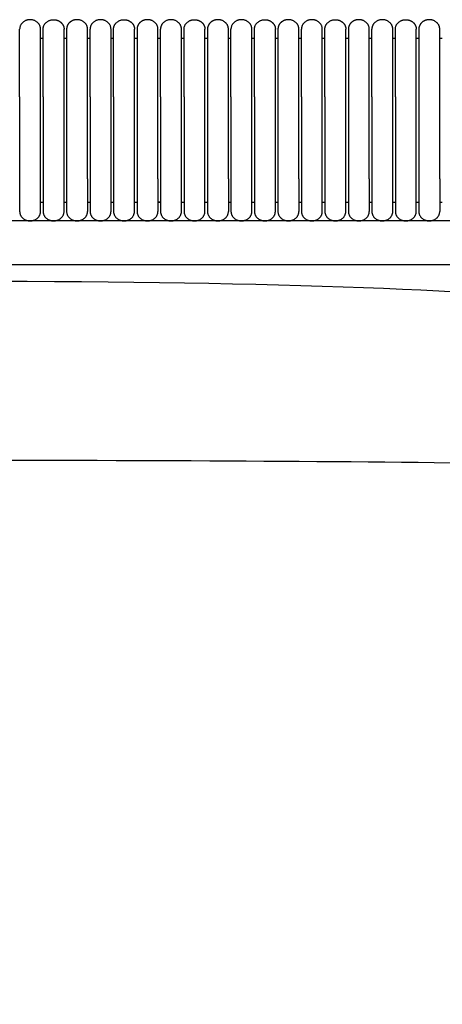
# Model space of a CAD drawing. Header units: millimetres. Extents: x -31695 to -19845, y -5614 to 7253.
# Tile 316 of 432: x -27800 to -27708, y 5244 to 5458. Entities that reach past the tile are written whole.
import ezdxf

# ---------------------------------------------------------------- set-up
doc = ezdxf.new("R2010")
doc.units = ezdxf.units.MM
doc.layers.add('2d', color=7, linetype='Continuous', true_color=0x000000)

msp = doc.modelspace()

# ---------------------------------------------------------------- linework, layer by layer
at = {"layer": '2d', "linetype": 'Continuous', "lineweight": -3}
msp.add_line((-27634.72, 5414.3), (-27961.73, 5414.3), dxfattribs=at)
for points, weights, knots in [([(-27795.69, 5455.92), (-27795.69, 5457.95), (-27797.96, 5457.95), (-27800.23, 5457.95), (-27800.23, 5455.92)], [1, 0.707106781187, 1, 0.707106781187, 1], [0, 0, 0, 1.570796, 1.570796, 3.141593, 3.141593, 3.141593]), ([(-27795.13, 5455.92), (-27795.13, 5457.95), (-27792.86, 5457.95), (-27791.92, 5457.95), (-27791.26, 5457.35), (-27790.59, 5456.76), (-27790.59, 5455.92)], [1, 0.707106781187, 1, 0.853553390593, 0.853553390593, 0.853553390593, 1], [0, 0, 0, 4, 4, 5.656854, 5.656854, 7.313708, 7.313708, 7.313708]), ([(-27785.49, 5455.92), (-27785.49, 5457.95), (-27787.76, 5457.95), (-27788.7, 5457.95), (-27789.36, 5457.35), (-27790.03, 5456.76), (-27790.03, 5455.92)], [1, 0.707106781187, 1, 0.853553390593, 0.853553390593, 0.853553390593, 1], [0, 0, 0, 4, 4, 5.656854, 5.656854, 7.313708, 7.313708, 7.313708]), ([(-27780.39, 5455.92), (-27780.39, 5457.95), (-27782.66, 5457.95), (-27784.93, 5457.95), (-27784.93, 5455.92)], [1, 0.707106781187, 1, 0.707106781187, 1], [0, 0, 0, 1.570796, 1.570796, 3.141593, 3.141593, 3.141593]), ([(-27779.83, 5455.92), (-27779.83, 5457.95), (-27777.56, 5457.95), (-27776.62, 5457.95), (-27775.96, 5457.35), (-27775.29, 5456.76), (-27775.29, 5455.92)], [1, 0.707106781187, 1, 0.853553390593, 0.853553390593, 0.853553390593, 1], [0, 0, 0, 4, 4, 5.656854, 5.656854, 7.313708, 7.313708, 7.313708]), ([(-27770.19, 5455.92), (-27770.19, 5457.95), (-27772.46, 5457.95), (-27773.4, 5457.95), (-27774.06, 5457.35), (-27774.73, 5456.76), (-27774.73, 5455.92)], [1, 0.707106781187, 1, 0.853553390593, 0.853553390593, 0.853553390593, 1], [0, 0, 0, 4, 4, 5.656854, 5.656854, 7.313708, 7.313708, 7.313708]), ([(-27765.09, 5455.92), (-27765.09, 5457.95), (-27767.36, 5457.95), (-27769.63, 5457.95), (-27769.63, 5455.92)], [1, 0.707106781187, 1, 0.707106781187, 1], [0, 0, 0, 1.570796, 1.570796, 3.141593, 3.141593, 3.141593]), ([(-27764.53, 5455.92), (-27764.53, 5457.95), (-27762.26, 5457.95), (-27761.32, 5457.95), (-27760.66, 5457.35), (-27759.99, 5456.76), (-27759.99, 5455.92)], [1, 0.707106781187, 1, 0.853553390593, 0.853553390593, 0.853553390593, 1], [0, 0, 0, 4, 4, 5.656854, 5.656854, 7.313708, 7.313708, 7.313708]), ([(-27754.89, 5455.92), (-27754.89, 5457.95), (-27757.16, 5457.95), (-27758.1, 5457.95), (-27758.76, 5457.35), (-27759.43, 5456.76), (-27759.43, 5455.92)], [1, 0.707106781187, 1, 0.853553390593, 0.853553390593, 0.853553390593, 1], [0, 0, 0, 4, 4, 5.656854, 5.656854, 7.313708, 7.313708, 7.313708]), ([(-27749.79, 5455.92), (-27749.79, 5457.95), (-27752.06, 5457.95), (-27754.33, 5457.95), (-27754.33, 5455.92)], [1, 0.707106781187, 1, 0.707106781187, 1], [0, 0, 0, 1.570796, 1.570796, 3.141593, 3.141593, 3.141593]), ([(-27749.23, 5455.92), (-27749.23, 5457.95), (-27746.96, 5457.95), (-27746.02, 5457.95), (-27745.36, 5457.35), (-27744.69, 5456.76), (-27744.69, 5455.92)], [1, 0.707106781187, 1, 0.853553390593, 0.853553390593, 0.853553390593, 1], [0, 0, 0, 4, 4, 5.656854, 5.656854, 7.313708, 7.313708, 7.313708]), ([(-27739.59, 5455.92), (-27739.59, 5457.95), (-27741.86, 5457.95), (-27742.8, 5457.95), (-27743.46, 5457.35), (-27744.13, 5456.76), (-27744.13, 5455.92)], [1, 0.707106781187, 1, 0.853553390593, 0.853553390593, 0.853553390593, 1], [0, 0, 0, 4, 4, 5.656854, 5.656854, 7.313708, 7.313708, 7.313708]), ([(-27734.49, 5455.92), (-27734.49, 5457.95), (-27736.76, 5457.95), (-27739.03, 5457.95), (-27739.03, 5455.92)], [1, 0.707106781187, 1, 0.707106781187, 1], [0, 0, 0, 1.570796, 1.570796, 3.141593, 3.141593, 3.141593]), ([(-27733.93, 5455.92), (-27733.93, 5457.95), (-27731.66, 5457.95), (-27730.72, 5457.95), (-27730.06, 5457.35), (-27729.39, 5456.76), (-27729.39, 5455.92)], [1, 0.707106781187, 1, 0.853553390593, 0.853553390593, 0.853553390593, 1], [0, 0, 0, 4, 4, 5.656854, 5.656854, 7.313708, 7.313708, 7.313708]), ([(-27724.29, 5455.92), (-27724.29, 5457.95), (-27726.56, 5457.95), (-27727.5, 5457.95), (-27728.16, 5457.35), (-27728.83, 5456.76), (-27728.83, 5455.92)], [1, 0.707106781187, 1, 0.853553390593, 0.853553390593, 0.853553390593, 1], [0, 0, 0, 4, 4, 5.656854, 5.656854, 7.313708, 7.313708, 7.313708]), ([(-27719.19, 5455.92), (-27719.19, 5457.95), (-27721.46, 5457.95), (-27723.73, 5457.95), (-27723.73, 5455.92)], [1, 0.707106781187, 1, 0.707106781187, 1], [0, 0, 0, 1.570796, 1.570796, 3.141593, 3.141593, 3.141593]), ([(-27718.63, 5455.92), (-27718.63, 5457.95), (-27716.36, 5457.95), (-27715.42, 5457.95), (-27714.76, 5457.35), (-27714.09, 5456.76), (-27714.09, 5455.92)], [1, 0.707106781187, 1, 0.853553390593, 0.853553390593, 0.853553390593, 1], [0, 0, 0, 4, 4, 5.656854, 5.656854, 7.313708, 7.313708, 7.313708]), ([(-27708.99, 5455.92), (-27708.99, 5457.95), (-27711.26, 5457.95), (-27712.2, 5457.95), (-27712.86, 5457.35), (-27713.53, 5456.76), (-27713.53, 5455.92)], [1, 0.707106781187, 1, 0.853553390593, 0.853553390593, 0.853553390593, 1], [0, 0, 0, 4, 4, 5.656854, 5.656854, 7.313708, 7.313708, 7.313708]), ([(-27800.23, 5441.24), (-27800.23, 5446.28), (-27800.23, 5449.85), (-27800.23, 5452.24), (-27800.23, 5453.06)], [1, 0.853553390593, 0.853553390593, 0.853553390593, 0.919067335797], [0, 0, 0, 9.941125, 9.941125, 16.590224, 16.590224, 16.590224]), ([(-27795.69, 5441.24), (-27795.69, 5446.28), (-27795.69, 5449.85), (-27795.69, 5452.24), (-27795.69, 5453.06)], [1, 0.853553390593, 0.853553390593, 0.853553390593, 0.919067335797], [0, 0, 0, 9.941125, 9.941125, 16.590224, 16.590224, 16.590224]), ([(-27795.13, 5441.24), (-27795.13, 5446.28), (-27795.13, 5449.85), (-27795.13, 5452.24), (-27795.13, 5453.06)], [1, 0.853553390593, 0.853553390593, 0.853553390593, 0.919067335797], [0, 0, 0, 9.941125, 9.941125, 16.590224, 16.590224, 16.590224]), ([(-27790.59, 5441.24), (-27790.59, 5446.28), (-27790.59, 5449.85), (-27790.59, 5452.24), (-27790.59, 5453.06)], [1, 0.853553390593, 0.853553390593, 0.853553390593, 0.919067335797], [0, 0, 0, 9.941125, 9.941125, 16.590224, 16.590224, 16.590224]), ([(-27790.03, 5453.06), (-27790.03, 5452.24), (-27790.03, 5449.85), (-27790.03, 5446.28), (-27790.03, 5441.24)], [0.919067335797, 0.853553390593, 0.853553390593, 0.853553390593, 1], [3.292027, 3.292027, 3.292027, 9.941125, 9.941125, 19.882251, 19.882251, 19.882251]), ([(-27785.49, 5441.24), (-27785.49, 5446.28), (-27785.49, 5449.85), (-27785.49, 5452.24), (-27785.49, 5453.06)], [1, 0.853553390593, 0.853553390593, 0.853553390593, 0.919067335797], [0, 0, 0, 9.941125, 9.941125, 16.590224, 16.590224, 16.590224]), ([(-27784.93, 5441.24), (-27784.93, 5446.28), (-27784.93, 5449.85), (-27784.93, 5452.24), (-27784.93, 5453.06)], [1, 0.853553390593, 0.853553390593, 0.853553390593, 0.919067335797], [0, 0, 0, 9.941125, 9.941125, 16.590224, 16.590224, 16.590224]), ([(-27780.39, 5441.24), (-27780.39, 5446.28), (-27780.39, 5449.85), (-27780.39, 5452.24), (-27780.39, 5453.06)], [1, 0.853553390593, 0.853553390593, 0.853553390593, 0.919067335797], [0, 0, 0, 9.941125, 9.941125, 16.590224, 16.590224, 16.590224]), ([(-27779.83, 5441.24), (-27779.83, 5446.28), (-27779.83, 5449.85), (-27779.83, 5452.24), (-27779.83, 5453.06)], [1, 0.853553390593, 0.853553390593, 0.853553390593, 0.919067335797], [0, 0, 0, 9.941125, 9.941125, 16.590224, 16.590224, 16.590224]), ([(-27775.29, 5441.24), (-27775.29, 5446.28), (-27775.29, 5449.85), (-27775.29, 5452.24), (-27775.29, 5453.06)], [1, 0.853553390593, 0.853553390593, 0.853553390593, 0.919067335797], [0, 0, 0, 9.941125, 9.941125, 16.590224, 16.590224, 16.590224]), ([(-27774.73, 5453.06), (-27774.73, 5452.24), (-27774.73, 5449.85), (-27774.73, 5446.28), (-27774.73, 5441.24)], [0.919067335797, 0.853553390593, 0.853553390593, 0.853553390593, 1], [3.292027, 3.292027, 3.292027, 9.941125, 9.941125, 19.882251, 19.882251, 19.882251]), ([(-27770.19, 5441.24), (-27770.19, 5446.28), (-27770.19, 5449.85), (-27770.19, 5452.24), (-27770.19, 5453.06)], [1, 0.853553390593, 0.853553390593, 0.853553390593, 0.919067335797], [0, 0, 0, 9.941125, 9.941125, 16.590224, 16.590224, 16.590224]), ([(-27769.63, 5441.24), (-27769.63, 5446.28), (-27769.63, 5449.85), (-27769.63, 5452.24), (-27769.63, 5453.06)], [1, 0.853553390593, 0.853553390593, 0.853553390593, 0.919067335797], [0, 0, 0, 9.941125, 9.941125, 16.590224, 16.590224, 16.590224]), ([(-27765.09, 5441.24), (-27765.09, 5446.28), (-27765.09, 5449.85), (-27765.09, 5452.24), (-27765.09, 5453.06)], [1, 0.853553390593, 0.853553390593, 0.853553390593, 0.919067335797], [0, 0, 0, 9.941125, 9.941125, 16.590224, 16.590224, 16.590224]), ([(-27764.53, 5441.24), (-27764.53, 5446.28), (-27764.53, 5449.85), (-27764.53, 5452.24), (-27764.53, 5453.06)], [1, 0.853553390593, 0.853553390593, 0.853553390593, 0.919067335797], [0, 0, 0, 9.941125, 9.941125, 16.590224, 16.590224, 16.590224]), ([(-27759.99, 5441.24), (-27759.99, 5446.28), (-27759.99, 5449.85), (-27759.99, 5452.24), (-27759.99, 5453.06)], [1, 0.853553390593, 0.853553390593, 0.853553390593, 0.919067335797], [0, 0, 0, 9.941125, 9.941125, 16.590224, 16.590224, 16.590224]), ([(-27759.43, 5453.06), (-27759.43, 5452.24), (-27759.43, 5449.85), (-27759.43, 5446.28), (-27759.43, 5441.24)], [0.919067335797, 0.853553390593, 0.853553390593, 0.853553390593, 1], [3.292027, 3.292027, 3.292027, 9.941125, 9.941125, 19.882251, 19.882251, 19.882251]), ([(-27754.89, 5441.24), (-27754.89, 5446.28), (-27754.89, 5449.85), (-27754.89, 5452.24), (-27754.89, 5453.06)], [1, 0.853553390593, 0.853553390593, 0.853553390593, 0.919067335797], [0, 0, 0, 9.941125, 9.941125, 16.590224, 16.590224, 16.590224]), ([(-27754.33, 5441.24), (-27754.33, 5446.28), (-27754.33, 5449.85), (-27754.33, 5452.24), (-27754.33, 5453.06)], [1, 0.853553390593, 0.853553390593, 0.853553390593, 0.919067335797], [0, 0, 0, 9.941125, 9.941125, 16.590224, 16.590224, 16.590224]), ([(-27749.79, 5441.24), (-27749.79, 5446.28), (-27749.79, 5449.85), (-27749.79, 5452.24), (-27749.79, 5453.06)], [1, 0.853553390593, 0.853553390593, 0.853553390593, 0.919067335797], [0, 0, 0, 9.941125, 9.941125, 16.590224, 16.590224, 16.590224]), ([(-27749.23, 5441.24), (-27749.23, 5446.28), (-27749.23, 5449.85), (-27749.23, 5452.24), (-27749.23, 5453.06)], [1, 0.853553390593, 0.853553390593, 0.853553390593, 0.919067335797], [0, 0, 0, 9.941125, 9.941125, 16.590224, 16.590224, 16.590224]), ([(-27744.69, 5441.24), (-27744.69, 5446.28), (-27744.69, 5449.85), (-27744.69, 5452.24), (-27744.69, 5453.06)], [1, 0.853553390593, 0.853553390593, 0.853553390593, 0.919067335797], [0, 0, 0, 9.941125, 9.941125, 16.590224, 16.590224, 16.590224]), ([(-27744.13, 5453.06), (-27744.13, 5452.24), (-27744.13, 5449.85), (-27744.13, 5446.28), (-27744.13, 5441.24)], [0.919067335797, 0.853553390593, 0.853553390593, 0.853553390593, 1], [3.292027, 3.292027, 3.292027, 9.941125, 9.941125, 19.882251, 19.882251, 19.882251]), ([(-27739.59, 5441.24), (-27739.59, 5446.28), (-27739.59, 5449.85), (-27739.59, 5452.24), (-27739.59, 5453.06)], [1, 0.853553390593, 0.853553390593, 0.853553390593, 0.919067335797], [0, 0, 0, 9.941125, 9.941125, 16.590224, 16.590224, 16.590224]), ([(-27739.03, 5441.24), (-27739.03, 5446.28), (-27739.03, 5449.85), (-27739.03, 5452.24), (-27739.03, 5453.06)], [1, 0.853553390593, 0.853553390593, 0.853553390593, 0.919067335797], [0, 0, 0, 9.941125, 9.941125, 16.590224, 16.590224, 16.590224]), ([(-27734.49, 5441.24), (-27734.49, 5446.28), (-27734.49, 5449.85), (-27734.49, 5452.24), (-27734.49, 5453.06)], [1, 0.853553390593, 0.853553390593, 0.853553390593, 0.919067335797], [0, 0, 0, 9.941125, 9.941125, 16.590224, 16.590224, 16.590224]), ([(-27733.93, 5441.24), (-27733.93, 5446.28), (-27733.93, 5449.85), (-27733.93, 5452.24), (-27733.93, 5453.06)], [1, 0.853553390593, 0.853553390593, 0.853553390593, 0.919067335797], [0, 0, 0, 9.941125, 9.941125, 16.590224, 16.590224, 16.590224]), ([(-27729.39, 5441.24), (-27729.39, 5446.28), (-27729.39, 5449.85), (-27729.39, 5452.24), (-27729.39, 5453.06)], [1, 0.853553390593, 0.853553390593, 0.853553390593, 0.919067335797], [0, 0, 0, 9.941125, 9.941125, 16.590224, 16.590224, 16.590224]), ([(-27728.83, 5453.06), (-27728.83, 5452.24), (-27728.83, 5449.85), (-27728.83, 5446.28), (-27728.83, 5441.24)], [0.919067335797, 0.853553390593, 0.853553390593, 0.853553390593, 1], [3.292027, 3.292027, 3.292027, 9.941125, 9.941125, 19.882251, 19.882251, 19.882251]), ([(-27724.29, 5441.24), (-27724.29, 5446.28), (-27724.29, 5449.85), (-27724.29, 5452.24), (-27724.29, 5453.06)], [1, 0.853553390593, 0.853553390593, 0.853553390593, 0.919067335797], [0, 0, 0, 9.941125, 9.941125, 16.590224, 16.590224, 16.590224]), ([(-27723.73, 5441.24), (-27723.73, 5446.28), (-27723.73, 5449.85), (-27723.73, 5452.24), (-27723.73, 5453.06)], [1, 0.853553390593, 0.853553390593, 0.853553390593, 0.919067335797], [0, 0, 0, 9.941125, 9.941125, 16.590224, 16.590224, 16.590224]), ([(-27719.19, 5441.24), (-27719.19, 5446.28), (-27719.19, 5449.85), (-27719.19, 5452.24), (-27719.19, 5453.06)], [1, 0.853553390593, 0.853553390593, 0.853553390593, 0.919067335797], [0, 0, 0, 9.941125, 9.941125, 16.590224, 16.590224, 16.590224]), ([(-27718.63, 5441.24), (-27718.63, 5446.28), (-27718.63, 5449.85), (-27718.63, 5452.24), (-27718.63, 5453.06)], [1, 0.853553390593, 0.853553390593, 0.853553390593, 0.919067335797], [0, 0, 0, 9.941125, 9.941125, 16.590224, 16.590224, 16.590224]), ([(-27714.09, 5441.24), (-27714.09, 5446.28), (-27714.09, 5449.85), (-27714.09, 5452.24), (-27714.09, 5453.06)], [1, 0.853553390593, 0.853553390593, 0.853553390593, 0.919067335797], [0, 0, 0, 9.941125, 9.941125, 16.590224, 16.590224, 16.590224]), ([(-27713.53, 5453.06), (-27713.53, 5452.24), (-27713.53, 5449.85), (-27713.53, 5446.28), (-27713.53, 5441.24)], [0.919067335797, 0.853553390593, 0.853553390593, 0.853553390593, 1], [3.292027, 3.292027, 3.292027, 9.941125, 9.941125, 19.882251, 19.882251, 19.882251]), ([(-27708.99, 5441.24), (-27708.99, 5446.28), (-27708.99, 5449.85), (-27708.99, 5452.24), (-27708.99, 5453.06)], [1, 0.853553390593, 0.853553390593, 0.853553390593, 0.919067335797], [0, 0, 0, 9.941125, 9.941125, 16.590224, 16.590224, 16.590224]), ([(-27800.23, 5423.44), (-27800.23, 5420.49), (-27800.23, 5418.41), (-27800.23, 5416.33), (-27800.23, 5416.33)], [1, 0.853553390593, 0.853553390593, 0.853553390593, 1], [0, 0, 0, 5.79899, 5.79899, 11.59798, 11.59798, 11.59798]), ([(-27795.69, 5416.33), (-27795.69, 5416.33), (-27795.69, 5418.41), (-27795.69, 5420.49), (-27795.69, 5423.44)], [1, 0.853553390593, 0.853553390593, 0.853553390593, 1], [0, 0, 0, 5.79899, 5.79899, 11.59798, 11.59798, 11.59798]), ([(-27795.13, 5423.44), (-27795.13, 5420.49), (-27795.13, 5418.41), (-27795.13, 5416.33), (-27795.13, 5416.33)], [1, 0.853553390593, 0.853553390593, 0.853553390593, 1], [0, 0, 0, 5.79899, 5.79899, 11.59798, 11.59798, 11.59798]), ([(-27790.59, 5416.33), (-27790.59, 5416.33), (-27790.59, 5418.41), (-27790.59, 5420.49), (-27790.59, 5423.44)], [1, 0.853553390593, 0.853553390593, 0.853553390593, 1], [0, 0, 0, 5.79899, 5.79899, 11.59798, 11.59798, 11.59798]), ([(-27790.03, 5423.44), (-27790.03, 5420.49), (-27790.03, 5418.41), (-27790.03, 5416.33), (-27790.03, 5416.33)], [1, 0.853553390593, 0.853553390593, 0.853553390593, 1], [0, 0, 0, 5.79899, 5.79899, 11.59798, 11.59798, 11.59798]), ([(-27785.49, 5423.44), (-27785.49, 5420.49), (-27785.49, 5418.41), (-27785.49, 5416.33), (-27785.49, 5416.33)], [1, 0.853553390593, 0.853553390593, 0.853553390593, 1], [0, 0, 0, 5.79899, 5.79899, 11.59798, 11.59798, 11.59798]), ([(-27784.93, 5423.44), (-27784.93, 5420.49), (-27784.93, 5418.41), (-27784.93, 5416.33), (-27784.93, 5416.33)], [1, 0.853553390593, 0.853553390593, 0.853553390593, 1], [0, 0, 0, 5.79899, 5.79899, 11.59798, 11.59798, 11.59798]), ([(-27780.39, 5416.33), (-27780.39, 5416.33), (-27780.39, 5418.41), (-27780.39, 5420.49), (-27780.39, 5423.44)], [1, 0.853553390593, 0.853553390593, 0.853553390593, 1], [0, 0, 0, 5.79899, 5.79899, 11.59798, 11.59798, 11.59798]), ([(-27779.83, 5423.44), (-27779.83, 5420.49), (-27779.83, 5418.41), (-27779.83, 5416.33), (-27779.83, 5416.33)], [1, 0.853553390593, 0.853553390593, 0.853553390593, 1], [0, 0, 0, 5.79899, 5.79899, 11.59798, 11.59798, 11.59798]), ([(-27775.29, 5416.33), (-27775.29, 5416.33), (-27775.29, 5418.41), (-27775.29, 5420.49), (-27775.29, 5423.44)], [1, 0.853553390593, 0.853553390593, 0.853553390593, 1], [0, 0, 0, 5.79899, 5.79899, 11.59798, 11.59798, 11.59798]), ([(-27774.73, 5423.44), (-27774.73, 5420.49), (-27774.73, 5418.41), (-27774.73, 5416.33), (-27774.73, 5416.33)], [1, 0.853553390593, 0.853553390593, 0.853553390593, 1], [0, 0, 0, 5.79899, 5.79899, 11.59798, 11.59798, 11.59798]), ([(-27770.19, 5423.44), (-27770.19, 5420.49), (-27770.19, 5418.41), (-27770.19, 5416.33), (-27770.19, 5416.33)], [1, 0.853553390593, 0.853553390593, 0.853553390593, 1], [0, 0, 0, 5.79899, 5.79899, 11.59798, 11.59798, 11.59798]), ([(-27769.63, 5423.44), (-27769.63, 5420.49), (-27769.63, 5418.41), (-27769.63, 5416.33), (-27769.63, 5416.33)], [1, 0.853553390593, 0.853553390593, 0.853553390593, 1], [0, 0, 0, 5.79899, 5.79899, 11.59798, 11.59798, 11.59798]), ([(-27765.09, 5416.33), (-27765.09, 5416.33), (-27765.09, 5418.41), (-27765.09, 5420.49), (-27765.09, 5423.44)], [1, 0.853553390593, 0.853553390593, 0.853553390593, 1], [0, 0, 0, 5.79899, 5.79899, 11.59798, 11.59798, 11.59798]), ([(-27764.53, 5423.44), (-27764.53, 5420.49), (-27764.53, 5418.41), (-27764.53, 5416.33), (-27764.53, 5416.33)], [1, 0.853553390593, 0.853553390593, 0.853553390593, 1], [0, 0, 0, 5.79899, 5.79899, 11.59798, 11.59798, 11.59798]), ([(-27759.99, 5416.33), (-27759.99, 5416.33), (-27759.99, 5418.41), (-27759.99, 5420.49), (-27759.99, 5423.44)], [1, 0.853553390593, 0.853553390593, 0.853553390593, 1], [0, 0, 0, 5.79899, 5.79899, 11.59798, 11.59798, 11.59798]), ([(-27759.43, 5423.44), (-27759.43, 5420.49), (-27759.43, 5418.41), (-27759.43, 5416.33), (-27759.43, 5416.33)], [1, 0.853553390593, 0.853553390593, 0.853553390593, 1], [0, 0, 0, 5.79899, 5.79899, 11.59798, 11.59798, 11.59798]), ([(-27754.89, 5423.44), (-27754.89, 5420.49), (-27754.89, 5418.41), (-27754.89, 5416.33), (-27754.89, 5416.33)], [1, 0.853553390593, 0.853553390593, 0.853553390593, 1], [0, 0, 0, 5.79899, 5.79899, 11.59798, 11.59798, 11.59798]), ([(-27754.33, 5423.44), (-27754.33, 5420.49), (-27754.33, 5418.41), (-27754.33, 5416.33), (-27754.33, 5416.33)], [1, 0.853553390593, 0.853553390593, 0.853553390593, 1], [0, 0, 0, 5.79899, 5.79899, 11.59798, 11.59798, 11.59798]), ([(-27749.79, 5416.33), (-27749.79, 5416.33), (-27749.79, 5418.41), (-27749.79, 5420.49), (-27749.79, 5423.44)], [1, 0.853553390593, 0.853553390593, 0.853553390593, 1], [0, 0, 0, 5.79899, 5.79899, 11.59798, 11.59798, 11.59798]), ([(-27749.23, 5423.44), (-27749.23, 5420.49), (-27749.23, 5418.41), (-27749.23, 5416.33), (-27749.23, 5416.33)], [1, 0.853553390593, 0.853553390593, 0.853553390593, 1], [0, 0, 0, 5.79899, 5.79899, 11.59798, 11.59798, 11.59798]), ([(-27744.69, 5416.33), (-27744.69, 5416.33), (-27744.69, 5418.41), (-27744.69, 5420.49), (-27744.69, 5423.44)], [1, 0.853553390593, 0.853553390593, 0.853553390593, 1], [0, 0, 0, 5.79899, 5.79899, 11.59798, 11.59798, 11.59798]), ([(-27744.13, 5423.44), (-27744.13, 5420.49), (-27744.13, 5418.41), (-27744.13, 5416.33), (-27744.13, 5416.33)], [1, 0.853553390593, 0.853553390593, 0.853553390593, 1], [0, 0, 0, 5.79899, 5.79899, 11.59798, 11.59798, 11.59798]), ([(-27739.59, 5423.44), (-27739.59, 5420.49), (-27739.59, 5418.41), (-27739.59, 5416.33), (-27739.59, 5416.33)], [1, 0.853553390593, 0.853553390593, 0.853553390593, 1], [0, 0, 0, 5.79899, 5.79899, 11.59798, 11.59798, 11.59798]), ([(-27739.03, 5423.44), (-27739.03, 5420.49), (-27739.03, 5418.41), (-27739.03, 5416.33), (-27739.03, 5416.33)], [1, 0.853553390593, 0.853553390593, 0.853553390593, 1], [0, 0, 0, 5.79899, 5.79899, 11.59798, 11.59798, 11.59798]), ([(-27734.49, 5416.33), (-27734.49, 5416.33), (-27734.49, 5418.41), (-27734.49, 5420.49), (-27734.49, 5423.44)], [1, 0.853553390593, 0.853553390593, 0.853553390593, 1], [0, 0, 0, 5.79899, 5.79899, 11.59798, 11.59798, 11.59798]), ([(-27733.93, 5423.44), (-27733.93, 5420.49), (-27733.93, 5418.41), (-27733.93, 5416.33), (-27733.93, 5416.33)], [1, 0.853553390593, 0.853553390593, 0.853553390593, 1], [0, 0, 0, 5.79899, 5.79899, 11.59798, 11.59798, 11.59798]), ([(-27729.39, 5416.33), (-27729.39, 5416.33), (-27729.39, 5418.41), (-27729.39, 5420.49), (-27729.39, 5423.44)], [1, 0.853553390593, 0.853553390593, 0.853553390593, 1], [0, 0, 0, 5.79899, 5.79899, 11.59798, 11.59798, 11.59798]), ([(-27728.83, 5423.44), (-27728.83, 5420.49), (-27728.83, 5418.41), (-27728.83, 5416.33), (-27728.83, 5416.33)], [1, 0.853553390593, 0.853553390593, 0.853553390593, 1], [0, 0, 0, 5.79899, 5.79899, 11.59798, 11.59798, 11.59798]), ([(-27724.29, 5423.44), (-27724.29, 5420.49), (-27724.29, 5418.41), (-27724.29, 5416.33), (-27724.29, 5416.33)], [1, 0.853553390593, 0.853553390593, 0.853553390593, 1], [0, 0, 0, 5.79899, 5.79899, 11.59798, 11.59798, 11.59798]), ([(-27723.73, 5423.44), (-27723.73, 5420.49), (-27723.73, 5418.41), (-27723.73, 5416.33), (-27723.73, 5416.33)], [1, 0.853553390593, 0.853553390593, 0.853553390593, 1], [0, 0, 0, 5.79899, 5.79899, 11.59798, 11.59798, 11.59798]), ([(-27719.19, 5416.33), (-27719.19, 5416.33), (-27719.19, 5418.41), (-27719.19, 5420.49), (-27719.19, 5423.44)], [1, 0.853553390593, 0.853553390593, 0.853553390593, 1], [0, 0, 0, 5.79899, 5.79899, 11.59798, 11.59798, 11.59798]), ([(-27718.63, 5423.44), (-27718.63, 5420.49), (-27718.63, 5418.41), (-27718.63, 5416.33), (-27718.63, 5416.33)], [1, 0.853553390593, 0.853553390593, 0.853553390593, 1], [0, 0, 0, 5.79899, 5.79899, 11.59798, 11.59798, 11.59798]), ([(-27714.09, 5416.33), (-27714.09, 5416.33), (-27714.09, 5418.41), (-27714.09, 5420.49), (-27714.09, 5423.44)], [1, 0.853553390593, 0.853553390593, 0.853553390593, 1], [0, 0, 0, 5.79899, 5.79899, 11.59798, 11.59798, 11.59798]), ([(-27713.53, 5423.44), (-27713.53, 5420.49), (-27713.53, 5418.41), (-27713.53, 5416.33), (-27713.53, 5416.33)], [1, 0.853553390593, 0.853553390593, 0.853553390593, 1], [0, 0, 0, 5.79899, 5.79899, 11.59798, 11.59798, 11.59798]), ([(-27708.99, 5423.44), (-27708.99, 5420.49), (-27708.99, 5418.41), (-27708.99, 5416.33), (-27708.99, 5416.33)], [1, 0.853553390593, 0.853553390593, 0.853553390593, 1], [0, 0, 0, 5.79899, 5.79899, 11.59798, 11.59798, 11.59798]), ([(-27800.23, 5416.33), (-27800.23, 5414.3), (-27797.96, 5414.3), (-27795.69, 5414.3), (-27795.69, 5416.33)], [1, 0.707106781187, 1, 0.707106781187, 1], [6.283185, 6.283185, 6.283185, 9.424778, 9.424778, 12.566371, 12.566371, 12.566371]), ([(-27795.13, 5416.33), (-27795.13, 5414.3), (-27792.86, 5414.3), (-27790.59, 5414.3), (-27790.59, 5416.33)], [1, 0.707106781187, 1, 0.707106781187, 1], [-3.141593, -3.141593, -3.141593, -1.570796, -1.570796, 0, 0, 0]), ([(-27790.03, 5416.33), (-27790.03, 5414.3), (-27787.76, 5414.3), (-27785.49, 5414.3), (-27785.49, 5416.33)], [1, 0.707106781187, 1, 0.707106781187, 1], [0, 0, 0, 1.570796, 1.570796, 3.141593, 3.141593, 3.141593]), ([(-27784.93, 5416.33), (-27784.93, 5414.3), (-27782.66, 5414.3), (-27780.39, 5414.3), (-27780.39, 5416.33)], [1, 0.707106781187, 1, 0.707106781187, 1], [6.283185, 6.283185, 6.283185, 9.424778, 9.424778, 12.566371, 12.566371, 12.566371]), ([(-27779.83, 5416.33), (-27779.83, 5414.3), (-27777.56, 5414.3), (-27775.29, 5414.3), (-27775.29, 5416.33)], [1, 0.707106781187, 1, 0.707106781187, 1], [-3.141593, -3.141593, -3.141593, -1.570796, -1.570796, 0, 0, 0]), ([(-27774.73, 5416.33), (-27774.73, 5414.3), (-27772.46, 5414.3), (-27770.19, 5414.3), (-27770.19, 5416.33)], [1, 0.707106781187, 1, 0.707106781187, 1], [0, 0, 0, 1.570796, 1.570796, 3.141593, 3.141593, 3.141593]), ([(-27769.63, 5416.33), (-27769.63, 5414.3), (-27767.36, 5414.3), (-27765.09, 5414.3), (-27765.09, 5416.33)], [1, 0.707106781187, 1, 0.707106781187, 1], [6.283185, 6.283185, 6.283185, 9.424778, 9.424778, 12.566371, 12.566371, 12.566371]), ([(-27764.53, 5416.33), (-27764.53, 5414.3), (-27762.26, 5414.3), (-27759.99, 5414.3), (-27759.99, 5416.33)], [1, 0.707106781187, 1, 0.707106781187, 1], [-3.141593, -3.141593, -3.141593, -1.570796, -1.570796, 0, 0, 0]), ([(-27759.43, 5416.33), (-27759.43, 5414.3), (-27757.16, 5414.3), (-27754.89, 5414.3), (-27754.89, 5416.33)], [1, 0.707106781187, 1, 0.707106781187, 1], [0, 0, 0, 1.570796, 1.570796, 3.141593, 3.141593, 3.141593]), ([(-27754.33, 5416.33), (-27754.33, 5414.3), (-27752.06, 5414.3), (-27749.79, 5414.3), (-27749.79, 5416.33)], [1, 0.707106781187, 1, 0.707106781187, 1], [6.283185, 6.283185, 6.283185, 9.424778, 9.424778, 12.566371, 12.566371, 12.566371]), ([(-27749.23, 5416.33), (-27749.23, 5414.3), (-27746.96, 5414.3), (-27744.69, 5414.3), (-27744.69, 5416.33)], [1, 0.707106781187, 1, 0.707106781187, 1], [-3.141593, -3.141593, -3.141593, -1.570796, -1.570796, 0, 0, 0]), ([(-27744.13, 5416.33), (-27744.13, 5414.3), (-27741.86, 5414.3), (-27739.59, 5414.3), (-27739.59, 5416.33)], [1, 0.707106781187, 1, 0.707106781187, 1], [0, 0, 0, 1.570796, 1.570796, 3.141593, 3.141593, 3.141593]), ([(-27739.03, 5416.33), (-27739.03, 5414.3), (-27736.76, 5414.3), (-27734.49, 5414.3), (-27734.49, 5416.33)], [1, 0.707106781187, 1, 0.707106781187, 1], [6.283185, 6.283185, 6.283185, 9.424778, 9.424778, 12.566371, 12.566371, 12.566371]), ([(-27733.93, 5416.33), (-27733.93, 5414.3), (-27731.66, 5414.3), (-27729.39, 5414.3), (-27729.39, 5416.33)], [1, 0.707106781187, 1, 0.707106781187, 1], [-3.141593, -3.141593, -3.141593, -1.570796, -1.570796, 0, 0, 0]), ([(-27728.83, 5416.33), (-27728.83, 5414.3), (-27726.56, 5414.3), (-27724.29, 5414.3), (-27724.29, 5416.33)], [1, 0.707106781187, 1, 0.707106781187, 1], [0, 0, 0, 1.570796, 1.570796, 3.141593, 3.141593, 3.141593]), ([(-27723.73, 5416.33), (-27723.73, 5414.3), (-27721.46, 5414.3), (-27719.19, 5414.3), (-27719.19, 5416.33)], [1, 0.707106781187, 1, 0.707106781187, 1], [6.283185, 6.283185, 6.283185, 9.424778, 9.424778, 12.566371, 12.566371, 12.566371]), ([(-27718.63, 5416.33), (-27718.63, 5414.3), (-27716.36, 5414.3), (-27714.09, 5414.3), (-27714.09, 5416.33)], [1, 0.707106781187, 1, 0.707106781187, 1], [-3.141593, -3.141593, -3.141593, -1.570796, -1.570796, 0, 0, 0]), ([(-27713.53, 5416.33), (-27713.53, 5414.3), (-27711.26, 5414.3), (-27708.99, 5414.3), (-27708.99, 5416.33)], [1, 0.707106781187, 1, 0.707106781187, 1], [0, 0, 0, 1.570796, 1.570796, 3.141593, 3.141593, 3.141593])]:
    msp.add_rational_spline(points, weights, degree=2, knots=knots, dxfattribs=at)
for points, weights in [([(-27800.23, 5453.06), (-27800.23, 5455.92), (-27800.23, 5455.92)], [0.919067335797, 0.951503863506, 1]), ([(-27795.69, 5453.06), (-27795.69, 5455.92), (-27795.69, 5455.92)], [0.919067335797, 0.951503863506, 1]), ([(-27795.13, 5453.06), (-27795.13, 5455.92), (-27795.13, 5455.92)], [0.919067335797, 0.951503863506, 1]), ([(-27790.59, 5453.06), (-27790.59, 5455.92), (-27790.59, 5455.92)], [0.919067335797, 0.951503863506, 1]), ([(-27790.03, 5455.92), (-27790.03, 5455.92), (-27790.03, 5453.06)], [1, 0.951503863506, 0.919067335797]), ([(-27785.49, 5453.06), (-27785.49, 5455.92), (-27785.49, 5455.92)], [0.919067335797, 0.951503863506, 1]), ([(-27784.93, 5453.06), (-27784.93, 5455.92), (-27784.93, 5455.92)], [0.919067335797, 0.951503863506, 1]), ([(-27780.39, 5453.06), (-27780.39, 5455.92), (-27780.39, 5455.92)], [0.919067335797, 0.951503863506, 1]), ([(-27779.83, 5453.06), (-27779.83, 5455.92), (-27779.83, 5455.92)], [0.919067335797, 0.951503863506, 1]), ([(-27775.29, 5453.06), (-27775.29, 5455.92), (-27775.29, 5455.92)], [0.919067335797, 0.951503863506, 1]), ([(-27774.73, 5455.92), (-27774.73, 5455.92), (-27774.73, 5453.06)], [1, 0.951503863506, 0.919067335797]), ([(-27770.19, 5453.06), (-27770.19, 5455.92), (-27770.19, 5455.92)], [0.919067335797, 0.951503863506, 1]), ([(-27769.63, 5453.06), (-27769.63, 5455.92), (-27769.63, 5455.92)], [0.919067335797, 0.951503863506, 1]), ([(-27765.09, 5453.06), (-27765.09, 5455.92), (-27765.09, 5455.92)], [0.919067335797, 0.951503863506, 1]), ([(-27764.53, 5453.06), (-27764.53, 5455.92), (-27764.53, 5455.92)], [0.919067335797, 0.951503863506, 1]), ([(-27759.99, 5453.06), (-27759.99, 5455.92), (-27759.99, 5455.92)], [0.919067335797, 0.951503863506, 1]), ([(-27759.43, 5455.92), (-27759.43, 5455.92), (-27759.43, 5453.06)], [1, 0.951503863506, 0.919067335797]), ([(-27754.89, 5453.06), (-27754.89, 5455.92), (-27754.89, 5455.92)], [0.919067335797, 0.951503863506, 1]), ([(-27754.33, 5453.06), (-27754.33, 5455.92), (-27754.33, 5455.92)], [0.919067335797, 0.951503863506, 1]), ([(-27749.79, 5453.06), (-27749.79, 5455.92), (-27749.79, 5455.92)], [0.919067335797, 0.951503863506, 1]), ([(-27749.23, 5453.06), (-27749.23, 5455.92), (-27749.23, 5455.92)], [0.919067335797, 0.951503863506, 1]), ([(-27744.69, 5453.06), (-27744.69, 5455.92), (-27744.69, 5455.92)], [0.919067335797, 0.951503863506, 1]), ([(-27744.13, 5455.92), (-27744.13, 5455.92), (-27744.13, 5453.06)], [1, 0.951503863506, 0.919067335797]), ([(-27739.59, 5453.06), (-27739.59, 5455.92), (-27739.59, 5455.92)], [0.919067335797, 0.951503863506, 1]), ([(-27739.03, 5453.06), (-27739.03, 5455.92), (-27739.03, 5455.92)], [0.919067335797, 0.951503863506, 1]), ([(-27734.49, 5453.06), (-27734.49, 5455.92), (-27734.49, 5455.92)], [0.919067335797, 0.951503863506, 1]), ([(-27733.93, 5453.06), (-27733.93, 5455.92), (-27733.93, 5455.92)], [0.919067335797, 0.951503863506, 1]), ([(-27729.39, 5453.06), (-27729.39, 5455.92), (-27729.39, 5455.92)], [0.919067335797, 0.951503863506, 1]), ([(-27728.83, 5455.92), (-27728.83, 5455.92), (-27728.83, 5453.06)], [1, 0.951503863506, 0.919067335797]), ([(-27724.29, 5453.06), (-27724.29, 5455.92), (-27724.29, 5455.92)], [0.919067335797, 0.951503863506, 1]), ([(-27723.73, 5453.06), (-27723.73, 5455.92), (-27723.73, 5455.92)], [0.919067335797, 0.951503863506, 1]), ([(-27719.19, 5453.06), (-27719.19, 5455.92), (-27719.19, 5455.92)], [0.919067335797, 0.951503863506, 1]), ([(-27718.63, 5453.06), (-27718.63, 5455.92), (-27718.63, 5455.92)], [0.919067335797, 0.951503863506, 1]), ([(-27714.09, 5453.06), (-27714.09, 5455.92), (-27714.09, 5455.92)], [0.919067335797, 0.951503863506, 1]), ([(-27713.53, 5455.92), (-27713.53, 5455.92), (-27713.53, 5453.06)], [1, 0.951503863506, 0.919067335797]), ([(-27708.99, 5453.06), (-27708.99, 5455.92), (-27708.99, 5455.92)], [0.919067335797, 0.951503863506, 1])]:
    msp.add_rational_spline(points, weights, degree=2, dxfattribs=at)
for points in [[(-27795.13, 5453.89), (-27795.41, 5453.89), (-27795.69, 5453.89)], [(-27790.03, 5453.89), (-27790.31, 5453.89), (-27790.59, 5453.89)], [(-27784.93, 5453.89), (-27785.21, 5453.89), (-27785.49, 5453.89)], [(-27779.83, 5453.89), (-27780.11, 5453.89), (-27780.39, 5453.89)], [(-27774.73, 5453.89), (-27775.01, 5453.89), (-27775.29, 5453.89)], [(-27769.63, 5453.89), (-27769.91, 5453.89), (-27770.19, 5453.89)], [(-27764.53, 5453.89), (-27764.81, 5453.89), (-27765.09, 5453.89)], [(-27759.43, 5453.89), (-27759.71, 5453.89), (-27759.99, 5453.89)], [(-27754.33, 5453.89), (-27754.61, 5453.89), (-27754.89, 5453.89)], [(-27749.23, 5453.89), (-27749.51, 5453.89), (-27749.79, 5453.89)], [(-27744.13, 5453.89), (-27744.41, 5453.89), (-27744.69, 5453.89)], [(-27739.03, 5453.89), (-27739.31, 5453.89), (-27739.59, 5453.89)], [(-27733.93, 5453.89), (-27734.21, 5453.89), (-27734.49, 5453.89)], [(-27728.83, 5453.89), (-27729.11, 5453.89), (-27729.39, 5453.89)], [(-27723.73, 5453.89), (-27724.01, 5453.89), (-27724.29, 5453.89)], [(-27718.63, 5453.89), (-27718.91, 5453.89), (-27719.19, 5453.89)], [(-27713.53, 5453.89), (-27713.81, 5453.89), (-27714.09, 5453.89)], [(-27708.43, 5453.89), (-27708.71, 5453.89), (-27708.99, 5453.89)], [(-27800.23, 5441.24), (-27800.23, 5432.34), (-27800.23, 5423.44)], [(-27795.69, 5423.44), (-27795.69, 5432.34), (-27795.69, 5441.24)], [(-27795.13, 5441.24), (-27795.13, 5432.34), (-27795.13, 5423.44)], [(-27790.59, 5423.44), (-27790.59, 5432.34), (-27790.59, 5441.24)], [(-27790.03, 5441.24), (-27790.03, 5432.34), (-27790.03, 5423.44)], [(-27785.49, 5423.44), (-27785.49, 5432.34), (-27785.49, 5441.24)], [(-27784.93, 5441.24), (-27784.93, 5432.34), (-27784.93, 5423.44)], [(-27780.39, 5423.44), (-27780.39, 5432.34), (-27780.39, 5441.24)], [(-27779.83, 5441.24), (-27779.83, 5432.34), (-27779.83, 5423.44)], [(-27775.29, 5423.44), (-27775.29, 5432.34), (-27775.29, 5441.24)], [(-27774.73, 5441.24), (-27774.73, 5432.34), (-27774.73, 5423.44)], [(-27770.19, 5423.44), (-27770.19, 5432.34), (-27770.19, 5441.24)], [(-27769.63, 5441.24), (-27769.63, 5432.34), (-27769.63, 5423.44)], [(-27765.09, 5423.44), (-27765.09, 5432.34), (-27765.09, 5441.24)], [(-27764.53, 5441.24), (-27764.53, 5432.34), (-27764.53, 5423.44)], [(-27759.99, 5423.44), (-27759.99, 5432.34), (-27759.99, 5441.24)], [(-27759.43, 5441.24), (-27759.43, 5432.34), (-27759.43, 5423.44)], [(-27754.89, 5423.44), (-27754.89, 5432.34), (-27754.89, 5441.24)], [(-27754.33, 5441.24), (-27754.33, 5432.34), (-27754.33, 5423.44)], [(-27749.79, 5423.44), (-27749.79, 5432.34), (-27749.79, 5441.24)], [(-27749.23, 5441.24), (-27749.23, 5432.34), (-27749.23, 5423.44)], [(-27744.69, 5423.44), (-27744.69, 5432.34), (-27744.69, 5441.24)], [(-27744.13, 5441.24), (-27744.13, 5432.34), (-27744.13, 5423.44)], [(-27739.59, 5423.44), (-27739.59, 5432.34), (-27739.59, 5441.24)], [(-27739.03, 5441.24), (-27739.03, 5432.34), (-27739.03, 5423.44)], [(-27734.49, 5423.44), (-27734.49, 5432.34), (-27734.49, 5441.24)], [(-27733.93, 5441.24), (-27733.93, 5432.34), (-27733.93, 5423.44)], [(-27729.39, 5423.44), (-27729.39, 5432.34), (-27729.39, 5441.24)], [(-27728.83, 5441.24), (-27728.83, 5432.34), (-27728.83, 5423.44)], [(-27724.29, 5423.44), (-27724.29, 5432.34), (-27724.29, 5441.24)], [(-27723.73, 5441.24), (-27723.73, 5432.34), (-27723.73, 5423.44)], [(-27719.19, 5423.44), (-27719.19, 5432.34), (-27719.19, 5441.24)], [(-27718.63, 5441.24), (-27718.63, 5432.34), (-27718.63, 5423.44)], [(-27714.09, 5423.44), (-27714.09, 5432.34), (-27714.09, 5441.24)], [(-27713.53, 5441.24), (-27713.53, 5432.34), (-27713.53, 5423.44)], [(-27708.99, 5423.44), (-27708.99, 5432.34), (-27708.99, 5441.24)], [(-27795.69, 5418.36), (-27795.41, 5418.36), (-27795.13, 5418.36)], [(-27790.59, 5418.36), (-27790.31, 5418.36), (-27790.03, 5418.36)], [(-27785.49, 5418.36), (-27785.21, 5418.36), (-27784.93, 5418.36)], [(-27780.39, 5418.36), (-27780.11, 5418.36), (-27779.83, 5418.36)], [(-27775.29, 5418.36), (-27775.01, 5418.36), (-27774.73, 5418.36)], [(-27770.19, 5418.36), (-27769.91, 5418.36), (-27769.63, 5418.36)], [(-27769.63, 5418.36), (-27769.91, 5418.36), (-27770.19, 5418.36)], [(-27765.09, 5418.36), (-27764.81, 5418.36), (-27764.53, 5418.36)], [(-27759.99, 5418.36), (-27759.71, 5418.36), (-27759.43, 5418.36)], [(-27754.89, 5418.36), (-27754.61, 5418.36), (-27754.33, 5418.36)], [(-27749.79, 5418.36), (-27749.51, 5418.36), (-27749.23, 5418.36)], [(-27744.69, 5418.36), (-27744.41, 5418.36), (-27744.13, 5418.36)], [(-27739.59, 5418.36), (-27739.31, 5418.36), (-27739.03, 5418.36)], [(-27734.49, 5418.36), (-27734.21, 5418.36), (-27733.93, 5418.36)], [(-27729.39, 5418.36), (-27729.11, 5418.36), (-27728.83, 5418.36)], [(-27724.29, 5418.36), (-27724.01, 5418.36), (-27723.73, 5418.36)], [(-27719.19, 5418.36), (-27718.91, 5418.36), (-27718.63, 5418.36)], [(-27714.09, 5418.36), (-27713.81, 5418.36), (-27713.53, 5418.36)], [(-27708.99, 5418.36), (-27708.71, 5418.36), (-27708.43, 5418.36)]]:
    msp.add_open_spline(points, degree=2, dxfattribs=at)
for points, knots in [([(-27617.55, 5403.79), (-27618.69, 5403.92), (-27619.83, 5404.02), (-27620.98, 5404.11), (-27622.21, 5404.21), (-27623.44, 5404.29), (-27624.68, 5404.36), (-27626, 5404.43), (-27627.32, 5404.49), (-27628.65, 5404.53), (-27630.06, 5404.58), (-27631.48, 5404.62), (-27632.9, 5404.65), (-27634.4, 5404.68), (-27635.91, 5404.7), (-27637.42, 5404.72), (-27639.01, 5404.74), (-27640.61, 5404.75), (-27642.21, 5404.76), (-27645.67, 5404.77), (-27649.14, 5404.77), (-27652.61, 5404.77), (-27657.44, 5404.77), (-27662.28, 5404.77), (-27667.12, 5404.77), (-27672.5, 5404.77), (-27677.89, 5404.77), (-27683.27, 5404.77), (-27689.19, 5404.77), (-27695.11, 5404.77), (-27701.02, 5404.77), (-27707.45, 5404.77), (-27713.88, 5404.77), (-27720.32, 5404.77), (-27727.24, 5404.77), (-27734.17, 5404.77), (-27741.1, 5404.77), (-27748.5, 5404.77), (-27755.91, 5404.77), (-27763.32, 5404.77), (-27771.18, 5404.77), (-27779.05, 5404.77), (-27786.92, 5404.77), (-27795.23, 5404.77), (-27803.54, 5404.77), (-27811.85, 5404.77), (-27829.73, 5404.77), (-27847.6, 5404.77), (-27865.48, 5404.77), (-27884.92, 5404.77), (-27904.36, 5404.77), (-27923.8, 5404.77), (-27936.44, 5404.77), (-27949.08, 5404.77), (-27961.73, 5404.77)], [0, 0, 0, 0, 3.059497, 3.059497, 3.059497, 6.346325, 6.346325, 6.346325, 9.866136, 9.866136, 9.866136, 13.623772, 13.623772, 13.623772, 17.62104, 17.62104, 17.62104, 21.854917, 21.854917, 21.854917, 31.038067, 31.038067, 31.038067, 43.848502, 43.848502, 43.848502, 58.111246, 58.111246, 58.111246, 73.776623, 73.776623, 73.776623, 90.803444, 90.803444, 90.803444, 109.143767, 109.143767, 109.143767, 128.749405, 128.749405, 128.749405, 149.5746, 149.5746, 149.5746, 171.573115, 171.573115, 171.573115, 218.898416, 218.898416, 218.898416, 270.353879, 270.353879, 270.353879, 303.819759, 303.819759, 303.819759, 303.819759]), ([(-27961.73, 5401.34), (-27942.92, 5401.36), (-27843.66, 5401.38), (-27693.22, 5401.63), (-27634.33, 5389.14), (-27606.74, 5369.28), (-27596.65, 5328.9), (-27590.59, 5290.03), (-27592.27, 5238.51), (-27605.06, 5193.31), (-27613.47, 5175.84), (-27650.81, 5152.64), (-27700.13, 5149.47), (-27776.53, 5146.91), (-27793.5, 5146.4)], [234.135396, 234.135396, 234.135396, 234.135396, 253.862352, 338.483137, 423.103921, 507.724705, 592.345489, 676.966273, 761.587057, 846.207841, 930.828625, 1015.44941, 1100.070194, 1121.670175, 1121.670175, 1121.670175, 1121.670175]), ([(-27961.73, 5362.05), (-27917.34, 5362.36), (-27775.66, 5362.5), (-27667.63, 5362.12), (-27620.78, 5359.28)], [189.064941, 189.064941, 189.064941, 189.064941, 295.298347, 590.596694, 590.596694, 590.596694, 590.596694])]:
    msp.add_open_spline(points, degree=3, knots=knots, dxfattribs=at)

doc.saveas('drawing.dxf')
